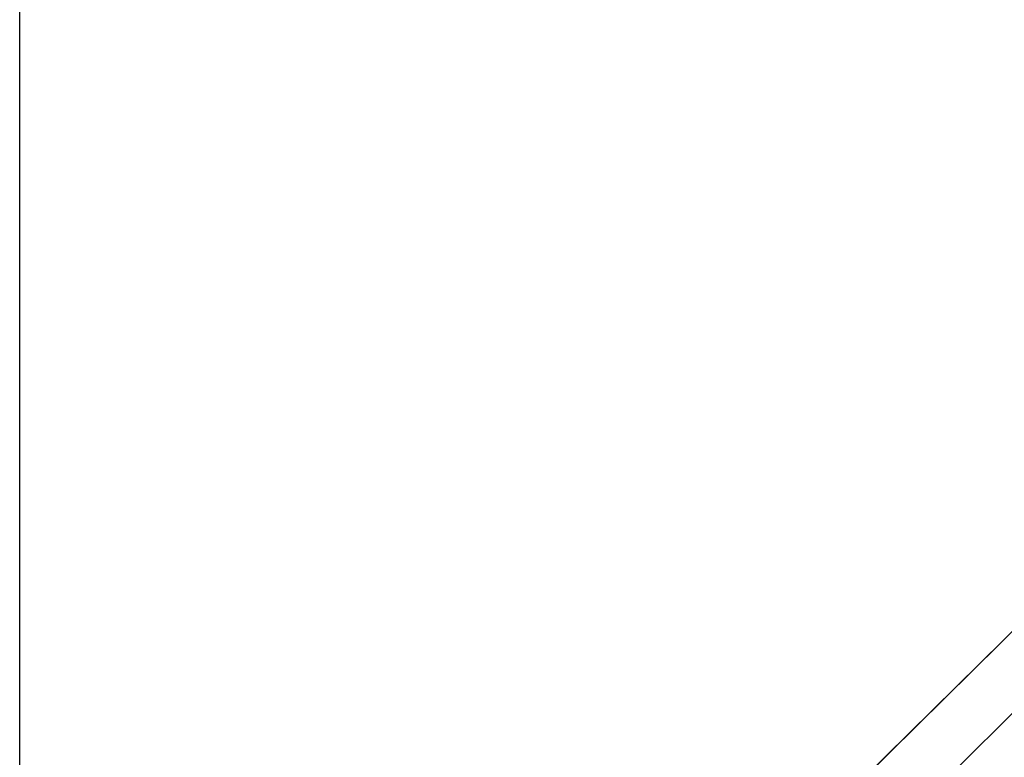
# Model space of a CAD drawing. Extents: x -350 to 540, y -53 to 541.
# Tile 432 of 569: x 172 to 206, y 223 to 248. Entities that reach past the tile are written whole.
import ezdxf

# ---------------------------------------------------------------- set-up
doc = ezdxf.new("R2010")
doc.units = 0
doc.layers.get('0').update_dxf_attribs({"lineweight": 35})
doc.layers.add('_3d_View_', color=7, linetype='Continuous')
doc.layers.add('A_Aussenwand-A06HSWU6NL', color=3, linetype='Continuous', lineweight=35, true_color=0x00ff00)
doc.layers.add('A_Dach', color=1, linetype='Continuous', lineweight=35, true_color=0xff0000)

# ---------------------------------------------------------------- blocks, each defined once
blk = doc.blocks.new('Referenz-A06HSWU8NL', base_point=(178.421, 198.202))
at = {"layer": 'A_Aussenwand-A06HSWU6NL', "color": 0, "linetype": 'ByBlock', "ltscale": 0.35}
blk.add_line((229.615, 247.419), (188.666, 206.941), dxfattribs=at)
blk.add_line((229.615, 247.419), (188.666, 206.941), dxfattribs=at)
at = {"layer": 'A_Dach', "color": 0, "linetype": 'ByBlock', "ltscale": 0.35}
for p, q in [((254.827, 275.155), (178.421, 199.625)), ((254.827, 275.155), (178.421, 199.625)), ((254.827, 275.155), (178.421, 199.625)), ((254.827, 275.155), (178.421, 199.625)), ((254.827, 275.155), (178.421, 199.625)), ((254.827, 275.155), (178.421, 199.625)), ((254.827, 275.155), (178.421, 199.625)), ((254.444, 274.776), (178.421, 199.625)), ((246.815, 267.234), (178.421, 199.625)), ((239.185, 259.693), (178.421, 199.625)), ((220.343, 241.066), (188.119, 209.211)), ((189.342, 207.608), (220.969, 238.872))]:
    blk.add_line(p, q, dxfattribs=at)
blk = doc.blocks.new('3D-Ansicht-Rahmen-A06HSX0ONL', base_point=(172.396, 139.981))
at = {"color": 0, "linetype": 'ByBlock', "lineweight": -2, "ltscale": 0.25}
blk.add_line((172.396, 139.981), (172.396, 281.307), dxfattribs=at)

msp = doc.modelspace()

# ---------------------------------------------------------------- block references
at = {"color": 251, "lineweight": 25, "ltscale": 0.25, "true_color": 0x585858}
msp.add_blockref('Referenz-A06HSWU8NL', (178.421, 198.202), dxfattribs=at)
at = {"layer": '_3d_View_', "color": 7, "linetype": 'Continuous', "lineweight": 25}
msp.add_blockref('3D-Ansicht-Rahmen-A06HSX0ONL', (172.396, 139.981), dxfattribs=at)

doc.saveas('drawing.dxf')
